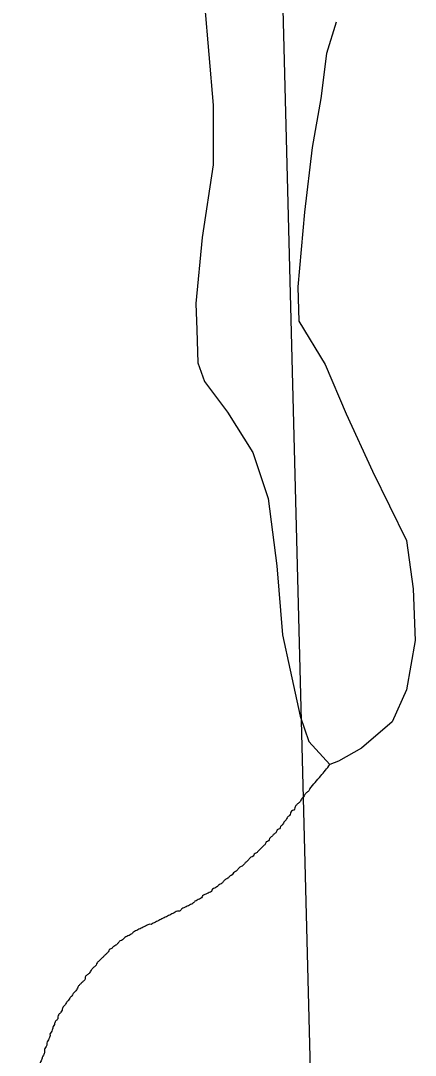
# Model space of a CAD drawing. Extents: x 813775 to 1157140, y 1757555 to 1979907.
# Drawn here: x 1031256 to 1032259, y 1862666 to 1865293 of the extents above; entities that cross this region are included whole.
import ezdxf

# ---------------------------------------------------------------- set-up
doc = ezdxf.new("R2010")
doc.units = 0
doc.layers.add('Level 35', color=7, linetype='Continuous')
doc.layers.add('Level 5', color=7, linetype='Continuous')

msp = doc.modelspace()

# ---------------------------------------------------------------- linework, layer by layer
at = {"layer": 'Level 35'}
for points in [[(1031938.1, 1865829.8), (1031893.4, 1865848.8), (1031837.6, 1865921.4), (1031815.3, 1865935.3), (1031795.8, 1865938.1), (1031773.5, 1865871.1), (1031740, 1865748.3), (1031714.9, 1865541.8), (1031723.3, 1865335.3), (1031745.6, 1865078.6)], [(1032058.1, 1865289.3), (1032032.9, 1865209.7), (1032019, 1865095.3)], [(1032019, 1865095.3), (1031996.6, 1864971.1), (1031977.1, 1864806.5), (1031960.4, 1864616.7), (1031963.2, 1864530.2)], [(1031745.6, 1865078.6), (1031745.6, 1864926.5), (1031717.7, 1864742.3), (1031701, 1864574.8), (1031703.8, 1864507.8), (1031706.5, 1864424.1), (1031723.3, 1864376.7), (1031781.9, 1864298.5)], [(1031963.2, 1864530.2), (1032030.1, 1864419.9), (1032083.1, 1864294.3), (1032150.1, 1864149.2), (1032236.5, 1863973.4), (1032253.3, 1863850.6), (1032258.8, 1863719.4), (1032236.5, 1863593.9), (1032200.3, 1863512.9), (1032122.2, 1863445.9), (1032063.6, 1863412.5), (1032041.3, 1863404.1)], [(1031781.9, 1864298.5), (1031846, 1864196.7), (1031885.1, 1864079.5), (1031907.4, 1863909.2), (1031921.3, 1863733.4), (1031940.9, 1863644.1), (1031966, 1863526.9), (1031988.3, 1863462.7), (1032041.3, 1863404.1)]]:
    msp.add_lwpolyline(points, dxfattribs=at)
for points in [[(1031991.1, 1863342.9), (1032018.4, 1863375.4), (1032042.1, 1863404.3)], [(1031991.1, 1863342.9), (1031989.1, 1863339.1), (1031983.5, 1863333.5), (1031977.9, 1863327.9), (1031975.2, 1863322.3), (1031969.6, 1863316.7), (1031966.8, 1863311.2), (1031961.2, 1863305.6), (1031955.6, 1863300), (1031952.8, 1863294.4), (1031950, 1863288.8), (1031944.5, 1863286.1), (1031941.7, 1863280.5), (1031938.9, 1863274.9), (1031933.3, 1863269.3), (1031930.5, 1863263.7), (1031924.9, 1863258.1), (1031922.2, 1863252.6), (1031916.6, 1863247), (1031913.8, 1863241.4), (1031908.2, 1863238.6), (1031905.4, 1863233), (1031899.8, 1863227.4), (1031894.3, 1863221.9), (1031888.7, 1863216.3), (1031885.9, 1863210.7), (1031880.3, 1863207.9), (1031877.5, 1863202.3), (1031871.9, 1863196.7), (1031866.4, 1863191.2), (1031860.8, 1863185.6), (1031855.2, 1863180), (1031849.6, 1863177.2), (1031846.8, 1863171.6), (1031841.3, 1863168.8), (1031835.7, 1863163.3), (1031830.1, 1863157.7), (1031824.5, 1863152.1), (1031818.9, 1863146.5), (1031813.4, 1863143.7), (1031807.8, 1863138.1), (1031802.2, 1863132.6), (1031796.6, 1863129.8), (1031793.8, 1863124.2), (1031788.3, 1863121.4), (1031782.7, 1863115.8), (1031777.1, 1863113), (1031771.5, 1863107.4), (1031765.9, 1863101.9), (1031760.4, 1863099.1), (1031754.8, 1863093.5), (1031749.2, 1863090.7), (1031743.6, 1863087.9), (1031740.8, 1863082.3), (1031735.3, 1863079.5), (1031729.7, 1863076.7), (1031724.1, 1863074), (1031718.5, 1863071.2), (1031715.7, 1863065.6), (1031710.2, 1863062.8), (1031704.6, 1863060), (1031699, 1863057.2), (1031693.4, 1863051.6), (1031687.8, 1863048.8), (1031682.3, 1863046), (1031676.7, 1863043.3), (1031671.1, 1863040.5), (1031665.5, 1863037.7), (1031659.9, 1863032.1), (1031654.4, 1863032.1), (1031648.8, 1863029.3), (1031643.2, 1863026.5), (1031637.6, 1863023.7), (1031632.1, 1863020.9), (1031626.5, 1863018.1), (1031620.9, 1863015.3), (1031615.3, 1863012.6), (1031609.7, 1863009.8), (1031604.2, 1863007), (1031598.6, 1863004.2), (1031593, 1863001.4), (1031587.4, 1862998.6)], [(1031587.4, 1862998.6), (1031581.8, 1862998.6), (1031576.3, 1862995.8), (1031570.7, 1862993), (1031565.1, 1862990.2), (1031559.5, 1862987.4), (1031553.9, 1862984.6), (1031548.4, 1862981.9), (1031542.8, 1862979.1), (1031537.2, 1862973.5), (1031531.6, 1862970.7), (1031526.1, 1862967.9), (1031520.5, 1862965.1), (1031514.9, 1862959.5), (1031509.3, 1862956.7), (1031503.7, 1862951.2), (1031498.2, 1862945.6), (1031492.6, 1862942.8), (1031487, 1862937.2), (1031481.4, 1862934.4), (1031478.6, 1862928.8), (1031473.1, 1862923.2), (1031467.5, 1862917.7), (1031461.9, 1862912.1), (1031456.3, 1862906.5), (1031450.7, 1862900.9), (1031448, 1862895.3), (1031442.4, 1862889.8), (1031436.8, 1862884.2), (1031431.2, 1862875.8), (1031425.6, 1862870.2), (1031420.1, 1862864.6), (1031420.1, 1862859.1), (1031414.5, 1862853.5), (1031408.9, 1862847.9), (1031403.3, 1862842.3), (1031400.5, 1862836.7), (1031395, 1862828.4), (1031389.4, 1862822.8), (1031386.6, 1862817.2), (1031381, 1862811.6), (1031378.2, 1862806), (1031372.6, 1862800.5), (1031369.8, 1862794.9), (1031364.3, 1862789.3), (1031361.5, 1862780.9), (1031358.7, 1862775.3), (1031353.1, 1862769.8), (1031350.3, 1862764.2), (1031350.3, 1862758.6), (1031344.7, 1862753), (1031342, 1862744.6), (1031339.2, 1862739.1), (1031336.4, 1862730.7), (1031333.6, 1862725.1), (1031330.8, 1862719.5), (1031330.8, 1862713.9), (1031328, 1862708.4), (1031325.2, 1862702.8), (1031322.4, 1862697.2), (1031322.4, 1862691.6), (1031319.6, 1862686), (1031316.8, 1862680.5), (1031316.8, 1862674.9), (1031314.1, 1862666.5), (1031311.3, 1862660.9), (1031308.5, 1862652.5), (1031305.7, 1862647), (1031305.7, 1862638.6), (1031302.9, 1862633), (1031300.1, 1862627.4), (1031297.3, 1862621.8), (1031297.3, 1862616.3), (1031294.5, 1862610.7), (1031294.5, 1862605.1), (1031291.7, 1862599.5), (1031289, 1862593.9), (1031286.2, 1862588.4), (1031283.4, 1862582.8), (1031283.4, 1862577.2), (1031280.6, 1862571.6), (1031277.8, 1862566), (1031277.8, 1862560.4), (1031275, 1862554.9), (1031272.2, 1862549.3), (1031269.4, 1862543.7), (1031256.3, 1862499.1)]]:
    msp.add_spline(points, degree=3, dxfattribs=at)
at = {"layer": 'Level 5'}
msp.add_lwpolyline([(1031829, 1868935.8), (1032023.6, 1861380.8)], dxfattribs=at)

doc.saveas('drawing.dxf')
